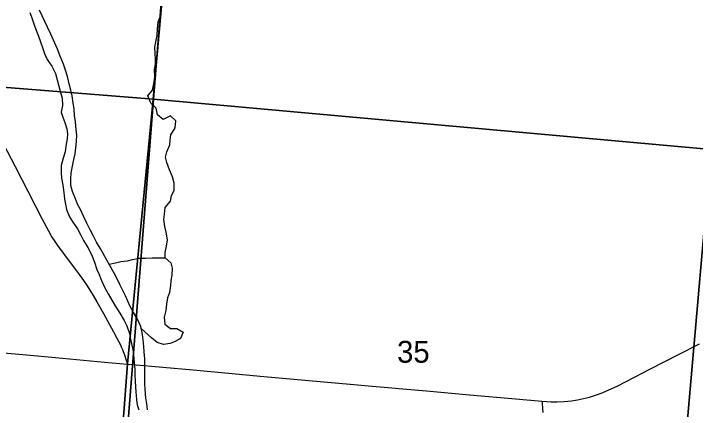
# Model space of a CAD drawing. Extents: x 0 to 1067, y 0 to 440.
# Drawn here: x 799.345 to 800.649, y 352.111 to 352.868 of the extents above; entities that cross this region are included whole.
import ezdxf

# ---------------------------------------------------------------- set-up
doc = ezdxf.new("R2010")
doc.units = 0
for name, color, linetype in [('GM_X_City_Street', 7, 'Continuous'), ('GM_X_Major_River', 7, 'Continuous'), ('GM_X_Minor_River', 7, 'Continuous'), ('GM_X_Section', 7, 'Continuous'), ('GM_X_Section_Text', 7, 'Continuous'), ('GM_X_Township_Road', 7, 'Continuous'), ('GM_X_US_Route', 7, 'Continuous')]:
    doc.layers.add(name, color=color, linetype=linetype)

msp = doc.modelspace()

# ---------------------------------------------------------------- linework, layer by layer
at = {"layer": 'GM_X_City_Street'}
msp.add_lwpolyline([(800.3557, 352.1266), (800.3559, 352.1238), (800.3568, 352.1119), (800.3575, 352.1051)], dxfattribs=at)
at = {"layer": 'GM_X_Major_River'}
for points in [[(799.5957, 352.1958), (799.5955, 352.2076), (799.5946, 352.2209), (799.5937, 352.2312), (799.5928, 352.2442), (799.5914, 352.2544), (799.5879, 352.2697), (799.5817, 352.2835), (799.5743, 352.2966), (799.568, 352.3077), (799.5585, 352.3284), (799.553, 352.3399), (799.5478, 352.3499), (799.5423, 352.3618), (799.5372, 352.3714), (799.5287, 352.3864), (799.5232, 352.3964), (799.5158, 352.4094), (799.5103, 352.4194), (799.5036, 352.4309), (799.4966, 352.4436), (799.4911, 352.4547), (799.4849, 352.4674), (799.4786, 352.4804), (799.4728, 352.4935), (799.4668, 352.5035), (799.4632, 352.5138), (799.4574, 352.5276), (799.4542, 352.5394), (799.454, 352.5524), (799.455, 352.5638), (799.4571, 352.5763), (799.46, 352.5892), (799.4625, 352.6002), (799.4635, 352.6112), (799.4652, 352.6237), (799.4655, 352.6366), (799.4645, 352.6461), (799.4629, 352.6621), (799.4615, 352.6728), (799.4603, 352.6858), (799.4586, 352.6972), (799.4569, 352.7106), (799.4544, 352.722), (799.4512, 352.7339), (799.4477, 352.7476), (799.4441, 352.7598), (799.4401, 352.7717), (799.4335, 352.787), (799.4288, 352.8001), (799.4208, 352.8177), (799.4156, 352.8288), (799.4098, 352.8422), (799.4046, 352.853), (799.3995, 352.8641), (799.394, 352.8748)], [(799.3756, 352.8706), (799.3793, 352.8603), (799.3843, 352.8469), (799.3883, 352.8346), (799.392, 352.825), (799.3959, 352.8143), (799.4003, 352.8017), (799.4035, 352.7921), (799.4087, 352.7806), (799.4179, 352.7675), (799.4249, 352.7537), (799.4314, 352.7296), (799.4335, 352.7201), (799.4374, 352.7063), (799.4379, 352.6926), (799.4354, 352.6794), (799.4386, 352.6698), (799.4427, 352.6598), (799.4466, 352.6476), (799.448, 352.6381), (799.4474, 352.6286), (799.4449, 352.6149), (799.4432, 352.6039), (799.4395, 352.5914), (799.4354, 352.5774), (799.4356, 352.5645), (799.4365, 352.5534), (799.4386, 352.5397), (799.4406, 352.526), (799.4423, 352.513), (799.444, 352.5035), (799.4461, 352.4936), (799.4516, 352.4794), (799.4582, 352.469), (799.4671, 352.4567), (799.4734, 352.4444), (799.4782, 352.4344), (799.4867, 352.4206), (799.494, 352.4075), (799.4995, 352.393), (799.5038, 352.3788), (799.5082, 352.3689), (799.5129, 352.3574), (799.5188, 352.3447), (799.5254, 352.332), (799.5324, 352.3198), (799.5391, 352.3094), (799.548, 352.2951), (799.5561, 352.2809), (799.5613, 352.2709), (799.5663, 352.256), (799.5684, 352.245), (799.5726, 352.2259), (799.574, 352.2152), (799.5752, 352.2007)], [(799.5752, 352.2007), (799.5765, 352.1878), (799.5767, 352.1779), (799.5772, 352.1649), (799.5782, 352.1539), (799.5788, 352.1444), (799.5796, 352.1295), (799.5814, 352.12), (799.5842, 352.11)], [(799.6006, 352.1101), (799.5993, 352.1223), (799.598, 352.1326), (799.5964, 352.1498), (799.5958, 352.1597), (799.5957, 352.1741), (799.5959, 352.1851), (799.5957, 352.1958)]]:
    msp.add_lwpolyline(points, dxfattribs=at)
at = {"layer": 'GM_X_Minor_River'}
for points in [[(799.6345, 352.4011), (799.6347, 352.4113), (799.6372, 352.4234), (799.6389, 352.4355), (799.6365, 352.45), (799.634, 352.4611), (799.632, 352.4744), (799.6337, 352.4846), (799.635, 352.4975), (799.6447, 352.5095), (799.6465, 352.5201), (799.6519, 352.5299), (799.6518, 352.5439), (799.6486, 352.5557), (799.6428, 352.5691), (799.6377, 352.5836), (799.6356, 352.5936), (799.6381, 352.6038), (799.6436, 352.6173), (799.6442, 352.6268), (799.6455, 352.6363), (799.654, 352.6498), (799.655, 352.6631), (799.6446, 352.6724), (799.6308, 352.6658), (799.6199, 352.6747), (799.6175, 352.6873), (799.6074, 352.697), (799.6012, 352.7107), (799.6105, 352.722), (799.613, 352.7341), (799.6151, 352.7469), (799.6143, 352.761), (799.6159, 352.7712), (799.6165, 352.7807), (799.6156, 352.7917), (799.615, 352.8043), (799.6167, 352.8141), (799.6196, 352.8262), (799.6198, 352.8399), (799.6216, 352.8524), (799.6251, 352.8622), (799.6269, 352.8743)], [(799.5273, 352.3889), (799.5394, 352.3913), (799.5497, 352.3938), (799.5627, 352.3955), (799.5722, 352.3976), (799.5844, 352.4004), (799.5969, 352.4002), (799.6098, 352.4011), (799.6223, 352.4009), (799.6345, 352.4011), (799.6457, 352.3917), (799.6482, 352.3811), (799.6472, 352.3678), (799.6455, 352.3576), (799.6449, 352.3481), (799.6432, 352.3348), (799.6392, 352.3246), (799.6371, 352.3121), (799.6361, 352.3), (799.6329, 352.2875), (799.6342, 352.2742), (799.6446, 352.2657), (799.6572, 352.2655), (799.6692, 352.2588), (799.664, 352.2467), (799.6541, 352.2408), (799.6441, 352.2372), (799.6312, 352.2352), (799.6195, 352.2388), (799.6083, 352.2481), (799.5887, 352.266)]]:
    msp.add_lwpolyline(points, dxfattribs=at)
at = {"layer": 'GM_X_Section'}
for points in [[(798.688, 353.8024), (799.6925, 353.7106), (799.6121, 352.7044), (798.6013, 352.7849)], [(799.6925, 353.7106), (800.7452, 353.5961), (800.6794, 352.6083), (799.6121, 352.7044)], [(798.6013, 352.7849), (799.6121, 352.7044), (799.5337, 351.7084), (798.5186, 351.8037)], [(799.6121, 352.7044), (800.6794, 352.6083), (800.6286, 352.0258), (800.5587, 351.5925), (799.5337, 351.7084)], [(800.6794, 352.6083), (801.6612, 352.5101), (801.5595, 351.4988), (800.5587, 351.5925), (800.6286, 352.0258)]]:
    msp.add_lwpolyline(points, close=True, dxfattribs=at)
at = {"layer": 'GM_X_Township_Road'}
for points in [[(798.0401, 353.8616), (798.0401, 350.8021), (799.4572, 350.8021), (799.5626, 352.1981), (799.6113, 352.6978), (799.7017, 353.7093)], [(799.7017, 353.7093), (799.6113, 352.6978), (799.5626, 352.1981), (799.4572, 350.8021), (804.8401, 350.8021)], [(799.3167, 352.6346), (799.3474, 352.5756), (799.3717, 352.5287), (799.386, 352.5012), (799.3995, 352.4752), (799.4114, 352.4527), (799.4181, 352.4408), (799.4234, 352.4324), (799.4286, 352.4246), (799.4373, 352.4126), (799.467, 352.3734), (799.4783, 352.3579), (799.4852, 352.3476), (799.4971, 352.3286), (799.5041, 352.3169), (799.5166, 352.2946), (799.5355, 352.2597), (799.5423, 352.2471), (799.5451, 352.2417), (799.549, 352.2344), (799.5508, 352.2306), (799.5531, 352.2254), (799.5546, 352.2216), (799.5563, 352.2173), (799.5602, 352.2055), (799.5629, 352.1976)]]:
    msp.add_lwpolyline(points, dxfattribs=at)
at = {"layer": 'GM_X_US_Route'}
for points in [[(800.0821, 352.1512), (800.1348, 352.1464), (800.2171, 352.1388), (800.3056, 352.131), (800.3557, 352.1266), (800.3736, 352.1257), (800.3842, 352.1256), (800.3985, 352.1263), (800.4122, 352.1276), (800.4239, 352.1294), (800.4349, 352.1316), (800.447, 352.1347), (800.4584, 352.1382), (800.4707, 352.1426), (800.4839, 352.1482), (800.4996, 352.1557), (800.5328, 352.1728), (800.5637, 352.1888), (800.6167, 352.2158), (800.6571, 352.2366)], [(799.2517, 352.2256), (799.3693, 352.2154), (799.425, 352.2104), (799.5184, 352.2015), (799.5629, 352.1976)], [(799.5629, 352.1976), (799.5722, 352.1967), (799.6304, 352.1917), (799.688, 352.1864), (799.8235, 352.1742), (799.9888, 352.1594), (800.0309, 352.1557), (800.0612, 352.1531), (800.0821, 352.1512)]]:
    msp.add_lwpolyline(points, dxfattribs=at)

# ---------------------------------------------------------------- texts
at = {"layer": 'GM_X_Section_Text'}
msp.add_text('35', height=0.04186, rotation=0, dxfattribs=at).set_placement((800.0785, 352.2003))

doc.saveas('drawing.dxf')
